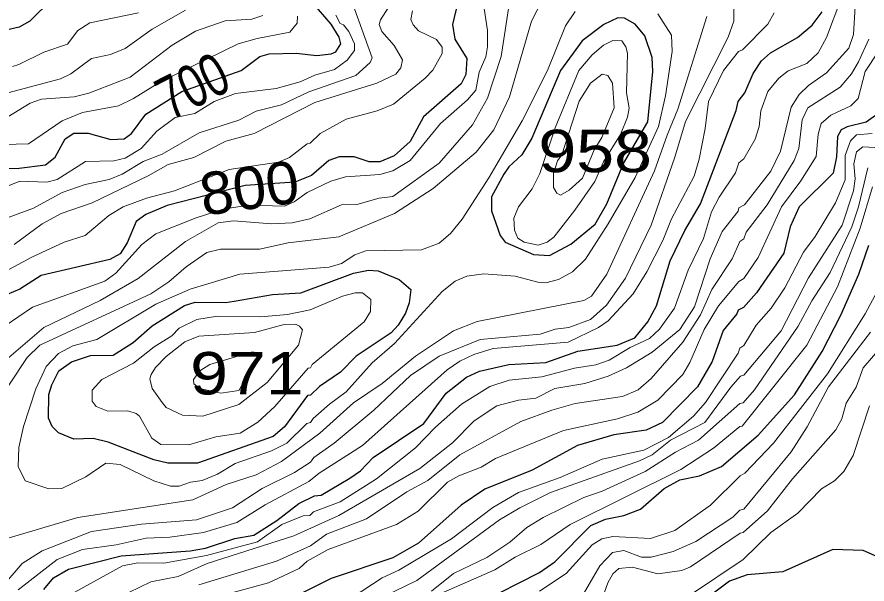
# Model space of a CAD drawing. Extents: x 577 to 602.9, y 7483.8 to 7511.6.
# Drawn here: x 589.071 to 590.675, y 7489.558 to 7490.628 of the extents above; entities that cross this region are included whole.
import ezdxf
from ezdxf.enums import TextEntityAlignment as Align

# ---------------------------------------------------------------- set-up
doc = ezdxf.new("R2010")
doc.units = 0
doc.header["$LTSCALE"] = 0.032
doc.layers.add('1', color=7, linetype='Continuous', lineweight=25)
doc.layers.add('2', color=7, linetype='Continuous', lineweight=13)
doc.layers.add('61', color=7, linetype='Continuous')

msp = doc.modelspace()

# ---------------------------------------------------------------- linework, layer by layer
at = {"layer": '1'}
for points in [[(589.9099, 7490.6859), (589.8932, 7490.6143), (589.8972, 7490.5865), (589.9203, 7490.5499), (589.9179, 7490.5197)], [(588.9979, 7490.3424), (589.0758, 7490.3432), (589.1251, 7490.3495), (589.1434, 7490.3638), (589.1625, 7490.3988), (589.1784, 7490.4092), (589.2054, 7490.4092), (589.2484, 7490.3972), (589.2738, 7490.3988), (589.2873, 7490.4084), (589.3144, 7490.4449), (589.3826, 7490.488), (589.4942, 7490.5274), (589.5298, 7490.5539), (589.5473, 7490.5586), (589.5982, 7490.5602), (589.6372, 7490.5555), (589.6642, 7490.5586), (589.673, 7490.5626), (589.6825, 7490.5777), (589.6793, 7490.5905), (589.6642, 7490.6151), (589.6165, 7490.6708)], [(589.1385, 7490.6636), (589.0957, 7490.6207), (589.0758, 7490.6095), (589.0337, 7490.6)], [(589.1219, 7489.548), (589.1402, 7489.5702), (589.1688, 7489.5861), (589.2682, 7489.6116), (589.3978, 7489.6211), (589.4273, 7489.6259), (589.4821, 7489.6442), (589.5179, 7489.6506), (589.5617, 7489.6784), (589.603, 7489.7102), (589.6324, 7489.7245), (589.6451, 7489.7261), (589.6992, 7489.7579), (589.7191, 7489.7722), (589.743, 7489.7969), (589.8392, 7489.8613), (589.8813, 7489.9185), (589.9195, 7489.9487), (589.9441, 7489.9599), (589.999, 7489.9726), (590.069, 7489.9766), (590.1294, 7489.998), (590.2034, 7490.0092), (590.2372, 7490.0229), (590.2614, 7490.0529), (590.2781, 7490.0831), (590.3036, 7490.1682), (590.3314, 7490.2255), (590.3608, 7490.2756), (590.4284, 7490.4521), (590.4316, 7490.4688), (590.4443, 7490.4855), (590.4602, 7490.5221), (590.4761, 7490.5459), (590.4928, 7490.561), (590.5437, 7490.5897), (590.5715, 7490.6127), (590.5906, 7490.6382)], [(589.9179, 7490.5197), (589.9091, 7490.5022), (589.8384, 7490.4402), (589.8129, 7490.3933), (589.7827, 7490.3662), (589.7557, 7490.3551), (589.7358, 7490.3551), (589.7072, 7490.3646), (589.6793, 7490.3646), (589.6595, 7490.3575), (589.6269, 7490.3296), (589.5958, 7490.3169), (589.5021, 7490.3105), (589.3549, 7490.2724), (589.3144, 7490.2557), (589.2961, 7490.2422), (589.2794, 7490.2024), (589.2658, 7490.1817), (589.2468, 7490.1706), (589.1171, 7490.1404), (589.0766, 7490.1149), (589.0408, 7490.0998)], [(590.6995, 7490.4489), (590.6733, 7490.4298), (590.6375, 7490.4211), (590.6264, 7490.4155), (590.6192, 7490.4028), (590.6176, 7490.3646), (590.6113, 7490.3336), (590.5469, 7490.27), (590.5302, 7490.2326), (590.5182, 7490.1825), (590.4666, 7490.1078), (590.4419, 7490.08), (590.4316, 7490.0752), (590.4292, 7490.068), (590.4037, 7490.037), (590.3831, 7489.9782), (590.3552, 7489.9305), (590.2892, 7489.8629), (590.2582, 7489.8486), (590.197, 7489.8398), (590.1286, 7489.8199), (590.0435, 7489.773), (589.9537, 7489.7372), (589.9091, 7489.707), (589.8288, 7489.6354), (589.7803, 7489.6076), (589.6642, 7489.5687), (589.5513, 7489.513)], [(590.2161, 7489.6879), (590.2479, 7489.6999), (590.2924, 7489.7388), (590.3218, 7489.7547), (590.3592, 7489.7627), (590.4006, 7489.7802), (590.4697, 7489.839), (590.5381, 7489.9154), (590.5906, 7489.9973), (590.6256, 7490.0656), (590.6598, 7490.1428), (590.6781, 7490.1976)], [(589.9433, 7489.5225), (590.057, 7489.5798), (590.0857, 7489.6005), (590.1541, 7489.6688), (590.1819, 7489.6808), (590.2161, 7489.6879)], [(590.7663, 7489.5392), (590.7162, 7489.6005), (590.6677, 7489.6219), (590.6105, 7489.6235), (590.5159, 7489.5814), (590.4491, 7489.5758), (590.4157, 7489.5639), (590.3552, 7489.5186)]]:
    msp.add_lwpolyline(points, dxfattribs=at)
for points in [[(590.162, 7490.2376), (590.1844, 7490.2757), (590.2156, 7490.3517), (590.2614, 7490.4307), (590.2711, 7490.5253), (590.2694, 7490.5523), (590.2558, 7490.5928), (590.2376, 7490.6151), (590.2177, 7490.6262), (590.2049, 7490.627), (590.1787, 7490.6143), (590.1374, 7490.5833), (590.0968, 7490.5276), (590.0427, 7490.3996), (590.0236, 7490.3686), (589.999, 7490.3455), (589.9895, 7490.332), (589.9664, 7490.2891), (589.9664, 7490.2628), (589.9831, 7490.2159), (589.9926, 7490.2032), (590.0459, 7490.1801), (590.0761, 7490.1786), (590.1159, 7490.2)], [(589.4811, 7490.0923), (589.5537, 7490.1046), (589.607, 7490.1078), (589.7064, 7490.1452), (589.7342, 7490.1507), (589.7525, 7490.1491), (589.7923, 7490.1332), (589.8145, 7490.1141), (589.8113, 7490.0887), (589.8042, 7490.0696), (589.7907, 7490.0466), (589.7771, 7490.0322), (589.7111, 7489.9885), (589.6817, 7489.9583), (589.642, 7489.9313), (589.6253, 7489.9146), (589.6197, 7489.9138), (589.576, 7489.8549), (589.5545, 7489.8366), (589.4122, 7489.7865), (589.3557, 7489.7865), (589.3295, 7489.7929), (589.2436, 7489.8263), (589.215, 7489.8327), (589.1784, 7489.8319), (589.1498, 7489.8438), (589.1378, 7489.8557), (589.1307, 7489.8716), (589.1315, 7489.9161), (589.137, 7489.9344), (589.1505, 7489.9607), (589.1744, 7489.9774), (589.2102, 7489.9893), (589.2531, 7489.9901), (589.2905, 7490.014), (589.3263, 7490.0458), (589.3875, 7490.0839), (589.4074, 7490.0903), (589.4646, 7490.0895)]]:
    msp.add_lwpolyline(points, close=True, dxfattribs=at)
at = {"layer": '2'}
for points in [[(589.7954, 7490.6835), (589.7573, 7490.6231), (589.7549, 7490.6143), (589.7597, 7490.6008), (589.7827, 7490.5746), (589.7986, 7490.5475), (589.7954, 7490.5324), (589.7859, 7490.5205), (589.7501, 7490.5038), (589.6332, 7490.4672), (589.5187, 7490.4084), (589.4654, 7490.394), (589.405, 7490.363), (589.3565, 7490.3503), (589.3191, 7490.3288), (589.2134, 7490.278), (589.1545, 7490.2573), (589.1187, 7490.2382), (589.0663, 7490.1992)], [(589.0488, 7490.0458), (589.1004, 7490.0807), (589.2372, 7490.13), (589.2579, 7490.1452), (589.3072, 7490.1992), (589.3334, 7490.2191), (589.4093, 7490.2495), (589.4602, 7490.2655), (589.5084, 7490.273), (589.576, 7490.2716), (589.5943, 7490.2795), (589.6189, 7490.297), (589.6634, 7490.3185), (589.6913, 7490.3265), (589.7557, 7490.3312), (589.7803, 7490.3384), (589.8129, 7490.3575), (589.8702, 7490.4274), (589.9211, 7490.472), (589.937, 7490.4903), (589.9433, 7490.5245), (589.9561, 7490.5531), (589.9592, 7490.5722), (589.9592, 7490.6032), (589.9497, 7490.666)], [(589.0519, 7489.9821), (589.1219, 7490.0426), (589.2285, 7490.0935), (589.3, 7490.1348), (589.3891, 7490.2048), (589.4511, 7490.2398), (589.4797, 7490.2438), (589.5513, 7490.2382), (589.5903, 7490.2398), (589.6237, 7490.2477), (589.6833, 7490.274), (589.7127, 7490.2748), (589.7549, 7490.2867), (589.7803, 7490.2899), (589.8678, 7490.3527), (589.9306, 7490.4251), (589.9592, 7490.4752), (589.9847, 7490.5539), (590.0006, 7490.6565)], [(589.0559, 7489.9336), (589.0909, 7489.9861), (589.1148, 7490.0092), (589.3239, 7490.1062), (589.3581, 7490.1285), (589.3907, 7490.1571), (589.4297, 7490.1841), (589.4551, 7490.1905), (589.529, 7490.1905), (589.5831, 7490.2024), (589.6785, 7490.2135), (589.7835, 7490.2573), (589.8567, 7490.305), (589.9378, 7490.3734), (589.9712, 7490.4155), (590.0006, 7490.4775), (590.0419, 7490.6207), (590.0634, 7490.6628)], [(590.6256, 7490.662), (590.5986, 7490.5897), (590.5827, 7490.561), (590.5612, 7490.5404), (590.5262, 7490.5268), (590.5087, 7490.5133), (590.488, 7490.4879), (590.4745, 7490.4513)], [(588.9971, 7490.4704), (589.1537, 7490.5117), (589.1728, 7490.5213), (589.2118, 7490.5499), (589.2476, 7490.5579), (589.2754, 7490.569), (589.3263, 7490.6056), (589.3891, 7490.6413)], [(589.0392, 7490.2446), (589.1028, 7490.2676), (589.1569, 7490.297), (589.1998, 7490.3121), (589.2452, 7490.3217), (589.2698, 7490.332), (589.3096, 7490.3559), (589.3454, 7490.3694), (589.4153, 7490.41), (589.4901, 7490.4338), (589.5227, 7490.4505), (589.5704, 7490.4624), (589.6221, 7490.4871), (589.7103, 7490.5181), (589.7374, 7490.5427), (589.7414, 7490.5515), (589.708, 7490.6437)], [(589.2619, 7489.5321), (589.3239, 7489.5623), (589.3756, 7489.5726), (589.4304, 7489.5973), (589.5935, 7489.649), (589.6785, 7489.6879), (589.8312, 7489.7762), (589.8932, 7489.8247), (589.9338, 7489.8661), (589.9767, 7489.8947), (590.0173, 7489.905), (590.0499, 7489.909), (590.0857, 7489.9273), (590.1429, 7489.9368), (590.1867, 7489.9503), (590.2209, 7489.9662), (590.2694, 7489.9957), (590.3218, 7490.0386), (590.3497, 7490.0815), (590.3791, 7490.1722), (590.4014, 7490.2239), (590.4316, 7490.262), (590.4332, 7490.2684), (590.4435, 7490.274), (590.4936, 7490.3376), (590.5119, 7490.375), (590.5318, 7490.4585), (590.5469, 7490.4823), (590.5644, 7490.499), (590.5986, 7490.5229), (590.6407, 7490.5698), (590.6495, 7490.5952), (590.6526, 7490.6485)], [(590.4236, 7490.6509), (590.4236, 7490.6207), (590.4133, 7490.5905), (590.3322, 7490.4314)], [(589.673, 7490.6318), (589.6809, 7490.6159), (589.6873, 7490.6135), (589.6976, 7490.6008), (589.708, 7490.5777), (589.708, 7490.565), (589.6944, 7490.5467), (589.6706, 7490.5292), (589.6332, 7490.5189), (589.6054, 7490.5062), (589.5601, 7490.4934), (589.4837, 7490.4839), (589.4432, 7490.4688), (589.4066, 7490.4465), (589.37, 7490.4386), (589.335, 7490.4131), (589.3056, 7490.3805), (589.2754, 7490.3622), (589.2539, 7490.3567), (589.2006, 7490.3559), (589.1474, 7490.3217), (589.1275, 7490.3169), (589.0766, 7490.3185), (588.9812, 7490.2803)], [(589.0225, 7490.134), (589.0997, 7490.1754), (589.1601, 7490.2032), (589.1998, 7490.2159), (589.2444, 7490.2541), (589.2714, 7490.27), (589.3159, 7490.2867), (589.3684, 7490.3002), (589.4718, 7490.3408), (589.5648, 7490.3543), (589.5855, 7490.363), (589.6189, 7490.3893), (589.6245, 7490.3901), (589.6436, 7490.4084), (589.6921, 7490.4354), (589.7509, 7490.4513), (589.7819, 7490.464), (589.8416, 7490.5133), (589.8559, 7490.5284), (589.8734, 7490.5594), (589.8734, 7490.5714), (589.863, 7490.5857), (589.8288, 7490.6024), (589.8185, 7490.6135), (589.8145, 7490.6239), (589.8177, 7490.6398)], [(589.0233, 7490.3869), (589.0933, 7490.3893), (589.1569, 7490.4322), (589.1951, 7490.4481), (589.2627, 7490.4608), (589.2913, 7490.4744), (589.3406, 7490.5054), (589.4885, 7490.5777), (589.5243, 7490.5881), (589.5863, 7490.6), (589.5998, 7490.6167), (589.6006, 7490.6302)], [(589.5354, 7490.631), (589.5147, 7490.6246), (589.4638, 7490.6215), (589.4082, 7490.6016), (589.3644, 7490.5753), (589.2849, 7490.5149), (589.207, 7490.4847), (589.1792, 7490.4775), (589.1179, 7490.4736), (589.0965, 7490.4656), (589.0543, 7490.4402)], [(590.3727, 7490.6294), (590.3179, 7490.4545), (590.298, 7490.4052), (590.2741, 7490.3384), (590.1843, 7490.1428), (590.1549, 7490.1014), (590.1405, 7490.0935), (589.9394, 7490.0537), (589.8948, 7490.0362), (589.8233, 7489.9885), (589.7604, 7489.9368), (589.7064, 7489.9002), (589.6428, 7489.843), (589.5704, 7489.7897), (589.5227, 7489.7643), (589.4662, 7489.746), (589.4034, 7489.7174), (589.1863, 7489.684), (589.0567, 7489.6458)], [(589.0631, 7490.5348), (589.075, 7490.5388), (589.1219, 7490.5618), (589.1664, 7490.5769), (589.1863, 7490.6032), (589.2086, 7490.6175), (589.3008, 7490.6366)], [(590.1246, 7490.639), (590.1063, 7490.6119), (590.0722, 7490.5276), (590.0244, 7490.4322), (589.9616, 7490.3249), (589.9115, 7490.2469), (589.8893, 7490.2199), (589.8678, 7490.2016), (589.8344, 7490.1889), (589.7294, 7490.1873), (589.7088, 7490.1794), (589.6833, 7490.1634), (589.6603, 7490.1563), (589.4917, 7490.1428), (589.3978, 7490.1149), (589.3334, 7490.0863), (589.2221, 7490.0195), (589.1768, 7490.0076), (589.1498, 7489.9933), (589.1267, 7489.9686), (589.1068, 7489.9265), (589.0838, 7489.8557), (589.075, 7489.816), (589.0734, 7489.7802), (589.0869, 7489.7531), (589.1315, 7489.738), (589.1561, 7489.7388), (589.2014, 7489.7603), (589.2388, 7489.7865), (589.2658, 7489.7841), (589.3295, 7489.7531), (589.3613, 7489.7428), (589.3772, 7489.7428), (589.3986, 7489.7508), (589.4209, 7489.7539), (589.4495, 7489.7659), (589.4829, 7489.7857), (589.5513, 7489.8096), (589.5807, 7489.8239), (589.6181, 7489.8613), (589.6253, 7489.8629), (589.63, 7489.8708), (589.661, 7489.8979), (589.6921, 7489.9209), (589.7414, 7489.9758), (589.7835, 7490.0124), (589.8734, 7490.1102), (589.898, 7490.13), (589.9203, 7490.1396), (589.9521, 7490.1436), (590.0109, 7490.1396), (590.0539, 7490.1277), (590.069, 7490.1269), (590.0928, 7490.1332), (590.1191, 7490.1475), (590.1437, 7490.1714), (590.1867, 7490.2382), (590.2376, 7490.3257), (590.2813, 7490.4219), (590.2948, 7490.4799), (590.3075, 7490.5634), (590.3059, 7490.5944), (590.2805, 7490.6342)], [(590.5, 7490.6366), (590.488, 7490.6151), (590.4403, 7490.5666), (590.4324, 7490.5634), (590.4045, 7490.5276), (590.3759, 7490.4688), (590.3696, 7490.4179), (590.3584, 7490.3599), (590.3489, 7490.328), (590.3059, 7490.2477), (590.29, 7490.2064)], [(590.6065, 7490.4433), (590.6447, 7490.4608), (590.6582, 7490.4744), (590.6717, 7490.5253), (590.7218, 7490.6016)], [(590.6781, 7490.5865), (590.659, 7490.5435), (590.6455, 7490.5213), (590.624, 7490.4958), (590.5631, 7490.4568), (590.5524, 7490.4346), (590.5461, 7490.3805), (590.5373, 7490.3575), (590.4864, 7490.274), (590.4467, 7490.2223), (590.4427, 7490.2096), (590.4348, 7490.2048), (590.4204, 7490.1722), (590.3823, 7490.1141), (590.3608, 7490.0664), (590.3274, 7490.0147), (590.2678, 7489.9464), (590.2431, 7489.9249), (590.2137, 7489.9122), (590.1246, 7489.8987), (590.0801, 7489.8867), (590.0221, 7489.8653), (589.9068, 7489.8024), (589.8463, 7489.7539), (589.8066, 7489.7325), (589.731, 7489.6816), (589.6555, 7489.6521), (589.6253, 7489.6307), (589.5609, 7489.6013), (589.4145, 7489.5567)], [(590.4745, 7490.4513), (590.4713, 7490.4219), (590.4642, 7490.398), (590.4427, 7490.3607), (590.4332, 7490.3535), (590.4268, 7490.3344), (590.3958, 7490.2883), (590.3815, 7490.2605), (590.3664, 7490.2104), (590.3377, 7490.1507), (590.3115, 7490.0792), (590.2837, 7490.0394), (590.2646, 7490.0219), (590.228, 7490.0047), (590.1882, 7489.9806), (590.1636, 7489.9718), (590.123, 7489.9654), (590.0618, 7489.9495), (589.9998, 7489.9432), (589.9632, 7489.9313), (589.9099, 7489.8979), (589.8606, 7489.8541), (589.8233, 7489.8152), (589.7493, 7489.7571), (589.6809, 7489.7134), (589.6308, 7489.6943), (589.6237, 7489.6879), (589.611, 7489.6871), (589.5712, 7489.6704), (589.5251, 7489.6378), (589.4289, 7489.6124), (589.3485, 7489.5974), (589.2992, 7489.5981), (589.2706, 7489.5925), (589.1736, 7489.5392)], [(589.4002, 7489.5209), (589.5457, 7489.5607), (589.6038, 7489.5877), (589.6189, 7489.6013), (589.6587, 7489.6235), (589.7875, 7489.6704), (589.828, 7489.6959), (589.8837, 7489.7508), (589.9052, 7489.7627), (589.9473, 7489.7786), (589.9743, 7489.7953), (590.1024, 7489.8478), (590.2042, 7489.87), (590.2423, 7489.8827), (590.2805, 7489.905), (590.3274, 7489.9535), (590.3409, 7489.9766), (590.368, 7490.0386), (590.395, 7490.0831), (590.4332, 7490.1293), (590.4427, 7490.1348), (590.4697, 7490.1746), (590.5135, 7490.27), (590.5501, 7490.3193), (590.5787, 7490.3654), (590.5827, 7490.4076), (590.5882, 7490.4274), (590.6065, 7490.4433)], [(590.3322, 7490.4314), (590.3123, 7490.3638), (590.2675, 7490.2353), (590.2193, 7490.1356), (590.1835, 7490.0847), (590.1533, 7490.0577), (590.1127, 7490.0426), (590.0865, 7490.0394), (590.0586, 7490.0299), (589.9449, 7490.0195), (589.8678, 7489.9885), (589.8137, 7489.9519), (589.7445, 7489.8867), (589.6698, 7489.8239), (589.6316, 7489.7969), (589.6253, 7489.7881), (589.595, 7489.769), (589.5338, 7489.7388), (589.4782, 7489.7022), (589.4098, 7489.6792), (589.3064, 7489.6712), (589.2118, 7489.6577), (589.1187, 7489.6211), (589.0814, 7489.5973), (589.0384, 7489.548)], [(590.6844, 7490.4084), (590.655, 7490.406), (590.6439, 7490.3948), (590.6335, 7490.367), (590.6335, 7490.3209), (590.6153, 7490.278), (590.5771, 7490.2143), (590.5548, 7490.1849), (590.5198, 7490.1173), (590.4944, 7490.0792), (590.4658, 7490.0466), (590.4427, 7490.0084), (590.4348, 7490.0036), (590.4316, 7489.9941), (590.3703, 7489.901), (590.3473, 7489.8748), (590.3004, 7489.835), (590.2542, 7489.8112), (590.1755, 7489.7937), (590.096, 7489.7595), (590.0173, 7489.7309), (589.9688, 7489.703), (589.8909, 7489.6434), (589.7915, 7489.5846), (589.7604, 7489.5702), (589.704, 7489.5329)], [(589.7453, 7489.5257), (589.8256, 7489.5647), (589.9815, 7489.6792), (590.0197, 7489.7022), (590.0777, 7489.7309), (590.2455, 7489.7905), (590.2694, 7489.8024), (590.3043, 7489.8295), (590.3688, 7489.8629), (590.4181, 7489.9297), (590.4363, 7489.9503), (590.4427, 7489.9527), (590.5127, 7490.0362), (590.5644, 7490.1364), (590.628, 7490.2358), (590.6495, 7490.3002), (590.6526, 7490.3233), (590.6502, 7490.3511), (590.655, 7490.3742), (590.6669, 7490.3837), (590.7003, 7490.3813)], [(590.6765, 7490.344), (590.659, 7490.27), (590.6463, 7490.2326), (590.6057, 7490.146), (590.5707, 7490.0927), (590.5453, 7490.045), (590.4626, 7489.9249), (590.4411, 7489.9002), (590.4348, 7489.8987), (590.3568, 7489.8295), (590.3139, 7489.8072), (590.2566, 7489.7706), (590.1755, 7489.7333), (590.1405, 7489.7213), (590.0642, 7489.684), (590.0332, 7489.6649), (590.0014, 7489.637), (589.9576, 7489.6084), (589.8948, 7489.5782), (589.8535, 7489.5448)], [(590.6852, 7490.3082), (590.6622, 7490.2302), (590.6192, 7490.1189), (590.5612, 7490.0092), (590.4395, 7489.8565), (590.4348, 7489.8557), (590.3855, 7489.8144), (590.3234, 7489.7746), (590.1151, 7489.6704), (590.0594, 7489.6331), (590.0109, 7489.6092), (589.9728, 7489.5854), (589.8765, 7489.5432)], [(590.29, 7490.2064), (590.2598, 7490.1475), (590.2336, 7490.1062), (590.1867, 7490.0553), (590.1684, 7490.0426), (590.1111, 7490.0146), (589.9696, 7490.0028), (589.933, 7489.9917), (589.9068, 7489.979), (589.8829, 7489.9623), (589.7231, 7489.8199), (589.6412, 7489.7674), (589.6221, 7489.7515), (589.5394, 7489.7078), (589.4861, 7489.6744), (589.4233, 7489.6553), (589.3597, 7489.6466), (589.3151, 7489.645), (589.2587, 7489.6323), (589.1951, 7489.6235), (589.1474, 7489.6044), (589.0734, 7489.5472)], [(590.2662, 7489.6442), (590.3123, 7489.6593), (590.3799, 7489.707), (590.4355, 7489.7627), (590.4443, 7489.7674), (590.4984, 7489.8239), (590.6002, 7489.9551), (590.6717, 7490.068), (590.7035, 7490.1277)], [(590.6813, 7490.0338), (590.6025, 7489.9305), (590.562, 7489.8549), (590.5318, 7489.808), (590.4427, 7489.6999), (590.4348, 7489.6975), (590.422, 7489.6848), (590.3521, 7489.6386), (590.3091, 7489.6195), (590.2678, 7489.6092), (590.2495, 7489.6092), (590.2161, 7489.6219), (590.1946, 7489.618), (590.1708, 7489.5925), (590.1397, 7489.5384)], [(590.1723, 7489.5217), (590.1859, 7489.5607), (590.1954, 7489.5774), (590.2065, 7489.5877), (590.2328, 7489.5901), (590.2805, 7489.5774), (590.3258, 7489.5838), (590.3417, 7489.5909), (590.4355, 7489.6545), (590.4411, 7489.6553), (590.4872, 7489.6967), (590.5342, 7489.7571), (590.6161, 7489.8494), (590.6272, 7489.87), (590.6359, 7489.8994), (590.6542, 7489.9297), (590.6677, 7489.9662), (590.7067, 7490.0116)], [(590.3441, 7489.5392), (590.4411, 7489.6044), (590.4936, 7489.6553), (590.5445, 7489.6919), (590.589, 7489.738), (590.6137, 7489.7531), (590.6312, 7489.7706), (590.6487, 7489.8008), (590.6797, 7489.8947)], [(590.057, 7489.5448), (590.1071, 7489.5782), (590.1564, 7489.6323), (590.1747, 7489.6434), (590.1954, 7489.6482), (590.2662, 7489.6442)]]:
    msp.add_lwpolyline(points, dxfattribs=at)
for points in [[(590.1238, 7490.2636), (590.0841, 7490.2127), (590.0714, 7490.2032), (590.0547, 7490.1976), (590.0284, 7490.2032), (590.0165, 7490.2112), (590.0101, 7490.2263), (590.0085, 7490.2485), (590.0173, 7490.27), (590.0435, 7490.3042), (590.0578, 7490.3328), (590.0865, 7490.4195), (590.131, 7490.5276), (590.1564, 7490.5571), (590.1779, 7490.5753), (590.1954, 7490.5841), (590.2121, 7490.5833), (590.2201, 7490.5722), (590.2232, 7490.5602), (590.2209, 7490.4855), (590.2264, 7490.4561), (590.2232, 7490.4394), (590.2097, 7490.4068), (590.1779, 7490.3551), (590.1612, 7490.3177)], [(590.1747, 7490.4012), (590.1978, 7490.4569), (590.1946, 7490.5038), (590.1859, 7490.5181), (590.1755, 7490.5205), (590.1533, 7490.5038), (590.1318, 7490.4696), (590.0992, 7490.3686), (590.0912, 7490.3567), (590.0833, 7490.3328), (590.0833, 7490.3066), (590.0895, 7490.2957), (590.0966, 7490.2922), (590.1132, 7490.3018), (590.1379, 7490.324), (590.1601, 7490.3775)], [(589.4921, 7489.8432), (589.5259, 7489.8637), (589.5577, 7489.8931), (589.6205, 7489.9654), (589.6253, 7489.9662), (589.6284, 7489.9726), (589.7263, 7490.0529), (589.7382, 7490.0728), (589.739, 7490.0951), (589.7231, 7490.1078), (589.7096, 7490.1078), (589.6857, 7490.1014), (589.6245, 7490.076), (589.5815, 7490.0672), (589.5306, 7490.0625), (589.4495, 7490.064), (589.4106, 7490.0577), (589.3772, 7490.041), (589.3637, 7490.0267), (589.3303, 7490.006), (589.2913, 7489.975), (589.2317, 7489.944), (589.2134, 7489.9241), (589.2134, 7489.9034), (589.2205, 7489.8931), (589.2428, 7489.8843), (589.2802, 7489.8851), (589.2961, 7489.8804), (589.3024, 7489.8748), (589.3255, 7489.8334), (589.343, 7489.8215), (589.3955, 7489.8207), (589.4464, 7489.8358)], [(589.3454, 7489.901), (589.3263, 7489.9273), (589.3223, 7489.9456), (589.3247, 7489.9535), (589.3326, 7489.967), (589.3525, 7489.9877), (589.3883, 7490.0155), (589.4145, 7490.0259), (589.5195, 7490.033), (589.5752, 7490.0481), (589.5966, 7490.0489), (589.6046, 7490.045), (589.6102, 7490.0378), (589.6022, 7490.0092), (589.5434, 7489.9384), (589.4901, 7489.8971), (589.4217, 7489.8748), (589.3835, 7489.8772), (589.3525, 7489.8915)], [(589.5275, 7489.9877), (589.5243, 7489.9766), (589.5131, 7489.9647), (589.4901, 7489.9233), (589.4559, 7489.9185), (589.4161, 7489.9273), (589.405, 7489.936), (589.4042, 7489.944), (589.4161, 7489.9607), (589.4352, 7489.9726), (589.5131, 7489.9957), (589.5179, 7489.9957)]]:
    msp.add_lwpolyline(points, close=True, dxfattribs=at)

# ---------------------------------------------------------------- texts
at = {"layer": '61'}
for s, rotation, width, p in [('700', 27.051, 0.75, (589.4207, 7490.463)), ('800', 8.135, 1.05, (589.5154, 7490.2663))]:
    msp.add_text(s, height=0.08, rotation=rotation, dxfattribs=dict(at, width=width)).set_placement(p, align=Align.CENTER)
at = {"layer": '61', "width": 1.2}
for s, p in [('958', (590.1621, 7490.3356)), ('971', (589.5051, 7489.9161))]:
    msp.add_text(s, height=0.08, dxfattribs=at).set_placement(p, align=Align.CENTER)

doc.saveas('drawing.dxf')
